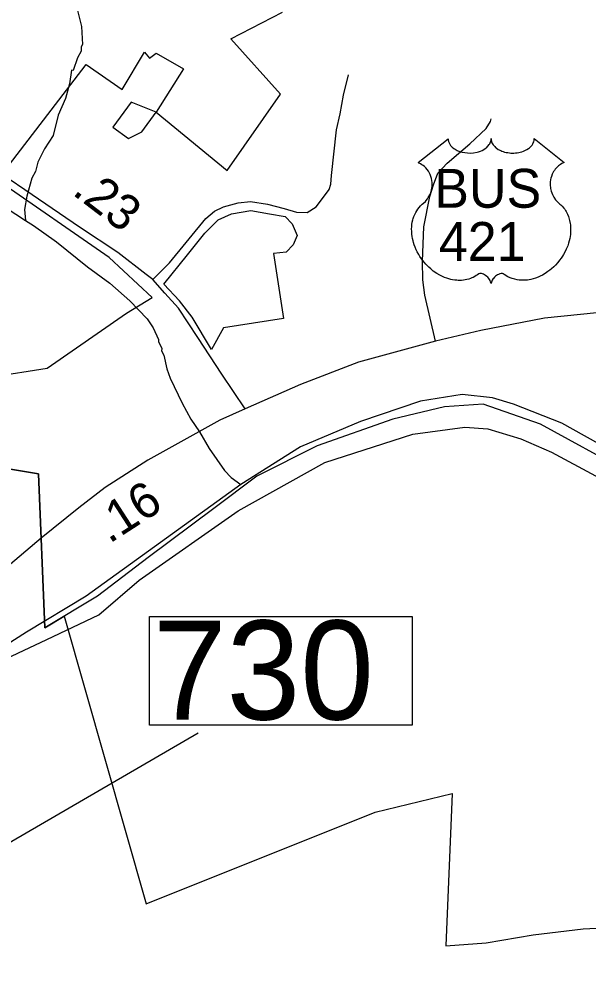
# Model space of a CAD drawing. Extents: x 1248224 to 1454986, y 825081 to 985870.
# Drawn here: x 1357978 to 1359989, y 880196 to 883530 of the extents above; entities that cross this region are included whole.
import ezdxf

# ---------------------------------------------------------------- set-up
doc = ezdxf.new("R2010")
doc.units = 0
for name, color, linetype in [('Exist Boundary Political City Limit New', 7, 'Continuous'), ('Exist Boundary Political City Limit New Hole', 7, 'Continuous'), ('Exist Hydrographic Misc Water Feature', 7, 'Continuous'), ('Exist Hydrographic River Shore', 7, 'Continuous'), ('Exist Road Non-System Type 51', 7, 'Continuous'), ('Exist Road Primary US Attributed', 7, 'Continuous'), ('Exist Road Primary US Mileage Hundredths English Label', 7, 'Continuous'), ('Exist Road Primary US Shield CELL', 7, 'Continuous'), ('Exist Road Primary US Shield Number Label', 7, 'Continuous'), ('Exist Road Secondary Mileage Hundredths English Label', 7, 'Continuous'), ('Exist Road Secondary Structure Standard Bridge Number Label', 7, 'Continuous'), ('Exist Road Secondary Type 51 Attributed', 7, 'Continuous'), ('Exist Road Secondary Type 51 Label', 7, 'Continuous'), ('Map Preparation Boundary City Limit Buffer Line', 7, 'Continuous')]:
    doc.layers.add(name, color=color, linetype=linetype)

msp = doc.modelspace()

# ---------------------------------------------------------------- linework, layer by layer
at = {"layer": 'Exist Boundary Political City Limit New'}
for points in [[(1357493.4, 882203.9), (1358078.3, 882295.8), (1358357.5, 882490), (1358448.4, 882545.7), (1358296.6, 882686.5), (1357900.5, 882959.6), (1358215.3, 883369.1), (1358342.2, 883279.9), (1358421.4, 883411.9), (1358439, 883391.4), (1358462.4, 883409), (1358559.2, 883353.2), (1358462.4, 883200.6), (1358714, 882994.3), (1358902.8, 883263.8), (1358727.2, 883460), (1358909, 883553.9)], [(1360130.3, 881927.2), (1359821.2, 882097.3), (1359618.5, 882168), (1359481.5, 882159.2), (1359481.5, 882159.2), (1359299.3, 882115.6), (1359032.2, 882020.5), (1358818.5, 881913.7), (1358667.1, 881798.9), (1358434.1, 881625.8), (1358255.2, 881489.8), (1358069.1, 881377.3), (1358047, 881921.9), (1357523.7, 882008.9)], [(1355814.6, 881798.3), (1356427.5, 881802.4), (1356558, 882101), (1357523.7, 882008.9), (1358047, 881921.9), (1358069.1, 881377.3), (1358137.8, 881418.4), (1358427.7, 880401.6), (1359237.3, 880726.2), (1359508.5, 880791.9), (1359486.3, 880253.3), (1359629.1, 880263.3), (1359794.7, 880292.7), (1359971.8, 880313.8), (1360112.8, 880320.8)]]:
    msp.add_lwpolyline(points, dxfattribs=at)
at = {"layer": 'Exist Boundary Political City Limit New Hole'}
for points in [[(1358462.4, 883200.6), (1358374.5, 883235.8), (1358310, 883147.8), (1358365.7, 883106.7), (1358412.6, 883130.2), (1358462.4, 883200.6)], [(1358490.2, 882592.5), (1358574.2, 882696.2), (1358634.8, 882772.5), (1358681.7, 882819.4), (1358728.6, 882840.9), (1358797.1, 882852.7), (1358863.5, 882840.9), (1358918.2, 882831.1), (1358943.7, 882805.7), (1358961.2, 882764.6), (1358947.6, 882731.4), (1358922.2, 882705.9), (1358877.2, 882700.1), (1358912.4, 882471.2), (1358701.3, 882438), (1358658.3, 882361.7), (1358589.9, 882475.1), (1358544.9, 882533.8), (1358490.2, 882592.5)]]:
    msp.add_lwpolyline(points, dxfattribs=at)
at = {"layer": 'Exist Hydrographic Misc Water Feature'}
for points in [[(1358184.9, 883559.8), (1358199.6, 883503.5), (1358202.2, 883439.4), (1358198.1, 883431.5), (1358197.7, 883415.5), (1358185.2, 883391.8), (1358170.2, 883348.1), (1358164.3, 883348.2), (1358157.2, 883300.5), (1358142, 883248.8), (1358116.7, 883189.3), (1358099, 883117.8), (1358068.1, 883070.5), (1358045, 883023), (1358036.3, 882991.1), (1358023.8, 882967.5), (1358006.4, 882903.9), (1357997.2, 882856.1), (1358000.6, 882816.9)], [(1357933.4, 882861.5), (1358000.6, 882816.9)], [(1358000.6, 882816.9), (1358030, 882799.3), (1358110.7, 882741.5), (1358220.7, 882653), (1358299.5, 882595.2), (1358370.1, 882533.6), (1358430.7, 882470.2), (1358452, 882437.7), (1358471.1, 882397.2), (1358471, 882389.2), (1358482.4, 882365), (1358482.3, 882357), (1358489.9, 882340.8), (1358500.8, 882292.5), (1358512.1, 882260.3), (1358554.2, 882171.3), (1358584.9, 882114.6), (1358615.9, 882069.9), (1358650.5, 882011.2), (1358704.9, 881933.9), (1358728.3, 881909.4), (1358762.5, 881884.5)]]:
    msp.add_lwpolyline(points, dxfattribs=at)
at = {"layer": 'Exist Hydrographic River Shore'}
for points in [[(1360198.1, 881931.8), (1359896.9, 882100.5), (1359725.4, 882167.9), (1359651.9, 882190.4), (1359543.7, 882202.6), (1359396.8, 882178.1), (1359184.4, 882106.6), (1358973.5, 882016.8), (1358762.5, 881884.5), (1358216.1, 881489.8), (1358004.6, 881362.2), (1357902.5, 881296.8), (1357712.7, 881217.1), (1357543.2, 881065.9), (1357408.5, 880943.4), (1357198.8, 880772.9), (1357168.2, 880638.1), (1357121.3, 880474.7), (1357062.1, 880237.7)], [(1357172.4, 880203.6), (1357266.3, 880534.6), (1357315.3, 880726.6), (1357356.2, 880814.5), (1357397, 880859.4), (1357704.6, 881156.1), (1357776, 881199), (1357869.9, 881239.9), (1358076.1, 881335.9), (1358259.9, 881423.8), (1358402.8, 881546.3), (1358753, 881790.4), (1359059.2, 881962), (1359369.5, 882062.1), (1359553.2, 882086.6), (1359634.9, 882080.5), (1359751.2, 882045.8), (1359859.4, 881998.8), (1360497.2, 881655.6)]]:
    msp.add_lwpolyline(points, dxfattribs=at)
at = {"layer": 'Exist Road Non-System Type 51'}
for points in [[(1358451.5, 882608.2), (1358510.1, 882668.2), (1358637.9, 882824.1), (1358668.5, 882850.7), (1358700.5, 882865.4), (1358752.4, 882880.1), (1358796.4, 882884.1), (1358856.3, 882874.7), (1358914.9, 882860.1), (1358958.8, 882846.7), (1358996.1, 882845.4), (1359028.1, 882865.4), (1359050.7, 882894.7), (1359074.7, 882926.7), (1359080, 882945.4), (1359082.7, 882976), (1359100, 883137.3), (1359113, 883193.8), (1359125, 883260.4), (1359142.3, 883332.4)], [(1359449.7, 882391.2), (1359412.4, 882553.8), (1359405.7, 882607.1), (1359404.4, 882673.7), (1359408.4, 882795), (1359429.7, 882901.6), (1359443, 882942.9), (1359457.7, 882984.2), (1359491, 883020.2), (1359570.9, 883088.1), (1359629.3, 883142), (1359644, 883167.3), (1359646.5, 883177)]]:
    msp.add_lwpolyline(points, dxfattribs=at)
at = {"layer": 'Exist Road Primary US Attributed'}
for points in [[(1362862.4, 883349.5), (1362693.6, 883277.9), (1362494.7, 883198.7), (1362262.1, 883095.7), (1362177.1, 883062.1), (1361951.9, 882966.5), (1361728.1, 882870.5), (1361490.6, 882776.5), (1361220.4, 882677.5), (1361026.4, 882629.1), (1360793.4, 882579.2), (1360637.2, 882549.9), (1360425, 882520.4), (1360216.9, 882510.5), (1359834.7, 882471.8), (1359610.4, 882428.1), (1359449.7, 882391.2), (1359177.8, 882316.8), (1358972.9, 882237.3), (1358777.1, 882151)], [(1358777.1, 882151), (1358687.5, 882111.2), (1358433.8, 881970.5), (1358282.6, 881872.9), (1358189.3, 881802), (1358056.2, 881694.8)], [(1358056.2, 881694.8), (1357924.3, 881582.8)]]:
    msp.add_lwpolyline(points, dxfattribs=at)
at = {"layer": 'Exist Road Primary US Shield CELL'}
msp.add_lwpolyline([(1359494.5, 883106.5), (1359494.8, 883102), (1359495.9, 883096.8), (1359496.7, 883094.1), (1359499.2, 883089), (1359503.2, 883082.9), (1359508.8, 883076.9), (1359515.1, 883071.7), (1359519.4, 883069), (1359526.6, 883065.1), (1359534.9, 883061.6), (1359544, 883059), (1359553.4, 883057.1), (1359563.6, 883056), (1359573.7, 883055.8), (1359584.6, 883056.6), (1359596.7, 883058.9), (1359602.3, 883060.4), (1359608.5, 883062.5), (1359614.3, 883064.9), (1359620.6, 883068.3), (1359625.7, 883071.5), (1359629.7, 883074.4), (1359635.3, 883079.8), (1359639.8, 883085.4), (1359641.7, 883088.5), (1359643.3, 883091.6), (1359645.6, 883098), (1359646.2, 883100.8), (1359646.6, 883106.7), (1359647, 883101.7), (1359647.5, 883098.7), (1359648.3, 883095.6), (1359649.6, 883092.4), (1359651.8, 883087.9), (1359654.3, 883084.2), (1359659.1, 883078.6), (1359662, 883075.8), (1359664.7, 883073.6), (1359672, 883068.6), (1359680.4, 883064.4), (1359684.5, 883062.5), (1359688.8, 883061), (1359694.2, 883059.4), (1359699.8, 883058.1), (1359705.3, 883057.1), (1359711, 883056.3), (1359716.7, 883055.9), (1359721.4, 883055.8), (1359727.2, 883055.8), (1359732.6, 883056.1), (1359738, 883056.8), (1359744, 883057.8), (1359748.9, 883058.8), (1359755.3, 883060.5), (1359761.1, 883062.6), (1359766.1, 883064.8), (1359772.7, 883068.3), (1359778.1, 883071.6), (1359782, 883074.7), (1359786.6, 883079), (1359791, 883084.1), (1359793.6, 883087.8), (1359795.4, 883091.6), (1359797.1, 883095.6), (1359798.1, 883099.9), (1359798.6, 883103.6), (1359798.7, 883106.8), (1359905, 883022.1), (1359902.5, 883021.2), (1359896.7, 883018.3), (1359892.1, 883015.6), (1359884.8, 883010.5), (1359881.7, 883007.7), (1359878.5, 883004.7), (1359875.7, 883001.6), (1359873.1, 882998.6), (1359870, 882994.3), (1359867.3, 882990.1), (1359864.6, 882985.4), (1359862.6, 882981.3), (1359859.3, 882972.7), (1359857.8, 882967.3), (1359856.8, 882962.8), (1359855.5, 882953.3), (1359855.2, 882948.8), (1359855.2, 882944.3), (1359855.5, 882939.6), (1359855.9, 882935.1), (1359856.7, 882930.4), (1359857.5, 882926.2), (1359858.8, 882921.1), (1359860.7, 882915.2), (1359863, 882909.5), (1359867.8, 882900.3), (1359874.1, 882890.9), (1359878.5, 882885.6), (1359882.9, 882881.1), (1359889.5, 882875.5), (1359893, 882872.4), (1359897.1, 882868.3), (1359903.8, 882860.6), (1359906.5, 882856.9), (1359909.2, 882852.9), (1359911.7, 882848.7), (1359914.2, 882844.1), (1359916.2, 882840.2), (1359920, 882831.1), (1359922.7, 882822.2), (1359924, 882817.6), (1359925.9, 882807.1), (1359926.7, 882802), (1359927.5, 882791.8), (1359927.5, 882779.5), (1359926.6, 882767.8), (1359924.4, 882754.2), (1359922.6, 882746), (1359919.8, 882736.6), (1359917.1, 882728.3), (1359912.2, 882716.2), (1359907.9, 882707.4), (1359902.3, 882697.1), (1359898.5, 882690.9), (1359894.1, 882684.2), (1359888.5, 882676.6), (1359881.9, 882668.4), (1359874.1, 882659.8), (1359867.8, 882653.5), (1359859.5, 882646.1), (1359854.4, 882641.9), (1359847.3, 882636.5), (1359837.5, 882630), (1359827.8, 882624.4), (1359819.6, 882620.2), (1359812.3, 882617.1), (1359802.9, 882613.5), (1359787.2, 882609.1), (1359781.5, 882607.9), (1359774.7, 882606.9), (1359768.4, 882606.3), (1359762.2, 882605.9), (1359754, 882605.9), (1359745.7, 882606.6), (1359738, 882607.7), (1359729.9, 882609.4), (1359721.4, 882611.9), (1359713.7, 882614.9), (1359705.9, 882618.7), (1359692.8, 882627), (1359689, 882629), (1359686.8, 882629.6), (1359681.7, 882629.9), (1359677, 882628.9), (1359672.1, 882626.9), (1359669.1, 882625.3), (1359665.2, 882622.8), (1359662.2, 882620.4), (1359658.6, 882616.9), (1359656, 882614), (1359654.1, 882611.8), (1359650.4, 882605.9), (1359649.1, 882603.2), (1359647.7, 882599.6), (1359646.5, 882594.3), (1359644.8, 882601), (1359642.9, 882605.4), (1359640.6, 882609.1), (1359638.3, 882612.5), (1359634.6, 882616.7), (1359631.2, 882619.9), (1359627.2, 882623.2), (1359623, 882625.8), (1359619.5, 882627.5), (1359616.4, 882628.7), (1359612.6, 882629.7), (1359609.4, 882629.9), (1359606.9, 882629.9), (1359603.3, 882629.1), (1359598.5, 882625.6), (1359594, 882622.4), (1359589, 882619.4), (1359583.1, 882616.2), (1359578.8, 882614.2), (1359573.6, 882612.2), (1359567.6, 882610.2), (1359561.1, 882608.5), (1359554.4, 882607.2), (1359548.5, 882606.2), (1359542.1, 882605.7), (1359536.4, 882605.5), (1359530.4, 882605.6), (1359524.9, 882606), (1359518.4, 882606.6), (1359510.4, 882607.8), (1359503.7, 882609.3), (1359496.7, 882611.1), (1359489.5, 882613.4), (1359481.7, 882616.4), (1359472.1, 882620.6), (1359465.4, 882624), (1359454.8, 882630.1), (1359442.3, 882638.7), (1359432.9, 882646.3), (1359426.1, 882652.5), (1359416, 882662.8), (1359410, 882669.5), (1359400.7, 882681.6), (1359394.7, 882690.3), (1359390.9, 882696.7), (1359385.2, 882707), (1359382.1, 882713.5), (1359378.1, 882722.9), (1359374.9, 882731.5), (1359372.3, 882739.7), (1359370.9, 882744.9), (1359368.9, 882754), (1359367.7, 882760.5), (1359366.5, 882769.3), (1359365.8, 882778.7), (1359365.7, 882787.3), (1359365.9, 882794.5), (1359366.7, 882802.8), (1359368.1, 882811.7), (1359369.8, 882819.3), (1359371.4, 882824.7), (1359373.6, 882831.4), (1359376.6, 882838.7), (1359380.1, 882845.8), (1359383.5, 882851.6), (1359387.7, 882857.9), (1359391.8, 882863.2), (1359397.3, 882869.1), (1359402.9, 882874.5), (1359408.1, 882878.7), (1359414.2, 882884.8), (1359417.4, 882888.4), (1359421.3, 882893.5), (1359424.4, 882898.2), (1359426.8, 882902.4), (1359430.1, 882908.6), (1359432, 882913.3), (1359434.5, 882920.4), (1359435.7, 882925.5), (1359436.9, 882931.9), (1359437.7, 882938), (1359438.1, 882945.6), (1359437.9, 882951.9), (1359437.1, 882959.2), (1359435.7, 882966.3), (1359434, 882972.4), (1359431.4, 882979.5), (1359429, 882984.6), (1359424.9, 882991.6), (1359420.4, 882998.1), (1359415.7, 883003.3), (1359411, 883008), (1359406.5, 883011.6), (1359402.2, 883014.6), (1359396.8, 883017.9), (1359391.5, 883020.5), (1359388.3, 883021.8)], close=True, dxfattribs=at)
at = {"layer": 'Exist Road Secondary Structure Standard Bridge Number Label'}
msp.add_line((1357370.7, 880285.8), (1358611.5, 881006.5), dxfattribs=at)
msp.add_lwpolyline([(1358439, 881417.5), (1359367.9, 881417.5), (1359367.9, 881033.4), (1358439, 881033.4)], close=True, dxfattribs=at)
at = {"layer": 'Exist Road Secondary Type 51 Attributed'}
msp.add_lwpolyline([(1358777.1, 882151), (1358695.3, 882274.3), (1358610.6, 882404.2), (1358541.7, 882507.6), (1358494, 882560.6), (1358451.5, 882608.2), (1358427.8, 882626.9), (1358327.1, 882703.7), (1358192, 882793.9), (1358025.2, 882907.9), (1357917.3, 882981.4)], dxfattribs=at)
at = {"layer": 'Map Preparation Boundary City Limit Buffer Line'}
for points in [[(1357493.4, 882203.9), (1358078.3, 882295.8), (1358357.5, 882490), (1358448.4, 882545.7), (1358296.6, 882686.5), (1357900.5, 882959.6), (1358215.3, 883369.1), (1358342.2, 883279.9), (1358421.4, 883411.9), (1358439, 883391.4), (1358462.4, 883409), (1358559.2, 883353.2), (1358462.4, 883200.6), (1358714, 882994.3), (1358902.8, 883263.8), (1358727.2, 883460), (1358909, 883553.9)], [(1360130.3, 881927.2), (1359821.2, 882097.3), (1359618.5, 882168), (1359481.5, 882159.2), (1359481.5, 882159.2), (1359299.3, 882115.6), (1359032.2, 882020.5), (1358818.5, 881913.7), (1358667.1, 881798.9), (1358434.1, 881625.8), (1358255.2, 881489.8), (1358069.1, 881377.3), (1358047, 881921.9), (1357523.7, 882008.9)], [(1355814.6, 881798.3), (1356427.5, 881802.4), (1356558, 882101), (1357523.7, 882008.9), (1358047, 881921.9), (1358069.1, 881377.3), (1358137.8, 881418.4), (1358427.7, 880401.6), (1359237.3, 880726.2), (1359508.5, 880791.9), (1359486.3, 880253.3), (1359629.1, 880263.3), (1359794.7, 880292.7), (1359971.8, 880313.8), (1360112.8, 880320.8)]]:
    msp.add_lwpolyline(points, dxfattribs=at)

# ---------------------------------------------------------------- texts
at = {"layer": 'Exist Road Primary US Mileage Hundredths English Label'}
msp.add_text('.16', height=125, rotation=32.8417, dxfattribs=at).set_placement((1358297.3, 881673.4))
at = {"layer": 'Exist Road Primary US Shield Number Label'}
for s, p in [('BUS', (1359445.5, 882862.4)), ('421', (1359461.7, 882674.4))]:
    msp.add_text(s, height=137.5, dxfattribs=at).set_placement(p)
at = {"layer": 'Exist Road Secondary Mileage Hundredths English Label'}
msp.add_text('.23', height=125, rotation=322.6293, dxfattribs=at).set_placement((1358162.4, 882912.2))
at = {"layer": 'Exist Road Secondary Structure Standard Bridge Number Label'}
msp.add_text('730', height=350, dxfattribs=at).set_placement((1358451.5, 881053.2))
at = {"layer": 'Exist Road Secondary Type 51 Label'}
msp.add_text('Curtis Bridge Rd', height=75, rotation=343.728, dxfattribs=at).set_placement((1357442.8, 880174))

doc.saveas('drawing.dxf')
